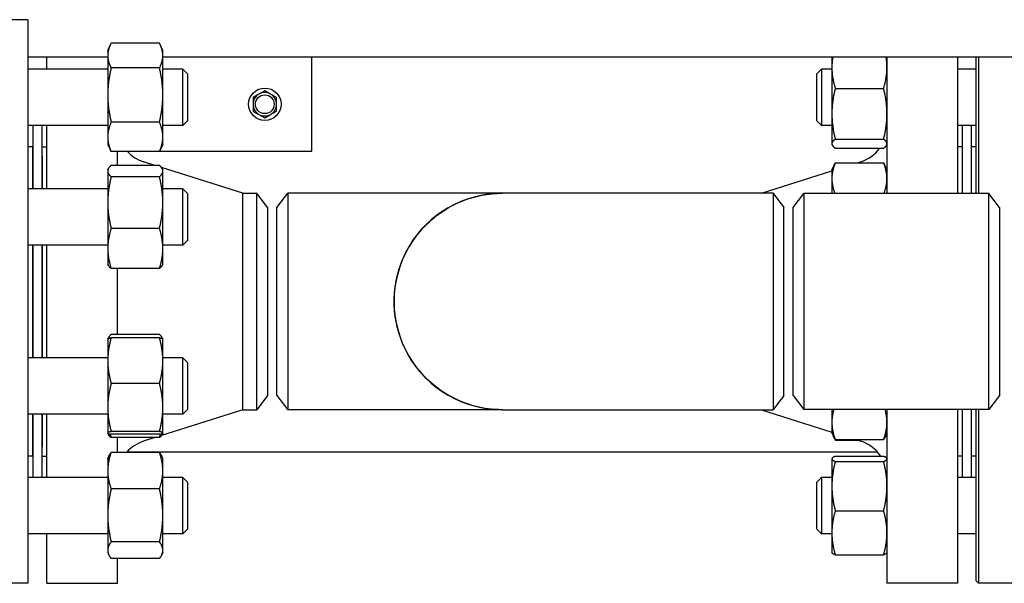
# Model space of a CAD drawing. Header units: inches. Extents: x 24 to 1128, y -69 to 748.
# Tile 614 of 656: x 591.49 to 604.6, y 682.92 to 690.42. Entities that reach past the tile are written whole.
import ezdxf

# ---------------------------------------------------------------- set-up
doc = ezdxf.new("R2010")
doc.units = ezdxf.units.IN
doc.header["$LTSCALE"] = 32
doc.header["$MEASUREMENT"] = 0
doc.layers.add('Visible (ANSI)', color=7, linetype='Continuous', lineweight=30)

msp = doc.modelspace()

# ---------------------------------------------------------------- linework, layer by layer
at = {"layer": 'Visible (ANSI)'}
for p, q in [((591.59563, 690.41853), (590.65563, 690.41853)), ((591.59563, 690.41853), (591.59563, 682.91853)), ((592.65763, 690.00974), (592.69369, 690.08705)), ((593.34655, 690.10552), (592.70272, 690.10552)), ((593.39163, 690.00974), (593.35558, 690.08705)), ((592.65763, 689.91853), (591.59563, 689.91853)), ((591.84563, 689.75974), (591.84563, 689.91853)), ((592.65763, 690.00974), (592.65763, 689.94093)), ((592.65763, 689.94093), (592.65763, 689.41595)), ((593.39163, 689.94093), (593.39163, 690.00974)), ((593.39163, 689.41595), (593.39163, 689.94093)), ((605.92663, 689.91853), (593.39163, 689.91853)), ((595.37438, 688.66853), (595.37438, 689.91853)), ((602.30163, 689.91853), (602.30163, 689.78323)), ((603.03563, 689.91853), (603.03563, 688.10603)), ((603.97563, 689.91853), (603.97563, 688.10603)), ((604.22313, 688.10603), (604.22313, 689.91853)), ((604.25438, 689.91853), (604.25438, 688.10603)), ((592.65763, 689.75974), (591.59563, 689.75974)), ((593.34655, 689.77634), (592.70272, 689.77634)), ((593.65813, 689.75974), (593.39163, 689.75974)), ((593.65813, 689.00974), (593.65813, 689.75974)), ((593.72063, 689.69724), (593.65813, 689.75974)), ((602.10063, 689.69724), (602.16313, 689.75974)), ((602.16313, 689.75974), (602.16313, 689.00974)), ((602.30163, 689.75974), (602.16313, 689.75974)), ((602.30163, 689.78323), (602.30163, 689.16701)), ((604.22313, 689.75974), (603.97563, 689.75974)), ((593.72063, 689.69724), (593.72063, 689.07224)), ((602.10063, 689.07224), (602.10063, 689.69724)), ((602.34672, 689.50525), (602.99055, 689.50525)), ((592.65763, 689.41595), (592.65763, 688.85975)), ((593.39163, 688.85975), (593.39163, 689.41595)), ((594.67138, 689.42863), (594.59338, 689.3836)), ((594.59338, 689.3836), (594.59338, 689.29353)), ((594.74938, 689.47366), (594.67138, 689.42863)), ((594.82738, 689.42863), (594.74938, 689.47366)), ((594.90538, 689.3836), (594.82738, 689.42863)), ((594.90538, 689.29353), (594.90538, 689.3836)), ((594.59338, 689.29353), (594.59338, 689.20346)), ((594.90538, 689.20346), (594.90538, 689.29353)), ((594.59338, 689.20346), (594.67138, 689.15843)), ((594.67138, 689.15843), (594.74938, 689.1134)), ((594.74938, 689.1134), (594.82738, 689.15843)), ((594.82738, 689.15843), (594.90538, 689.20346)), ((602.30163, 689.16701), (602.30163, 688.76851)), ((592.65763, 689.00974), (591.59563, 689.00974)), ((591.66063, 689.00974), (591.66063, 688.16862)), ((591.78063, 689.00974), (591.78063, 688.16862)), ((591.84563, 688.16862), (591.84563, 689.00974)), ((593.34655, 689.05555), (592.70272, 689.05555)), ((593.65813, 689.00974), (593.39163, 689.00974)), ((593.72063, 689.07224), (593.65813, 689.00974)), ((602.10063, 689.07224), (602.16313, 689.00974)), ((602.30163, 689.00974), (602.16313, 689.00974)), ((604.22313, 689.00974), (603.97563, 689.00974)), ((604.04063, 688.10603), (604.04063, 689.00974)), ((604.16063, 688.10603), (604.16063, 689.00974)), ((592.65763, 688.85975), (592.65763, 688.75974)), ((593.39163, 688.75974), (593.39163, 688.85975)), ((591.65563, 688.72853), (591.59563, 688.72853)), ((591.65563, 688.72853), (591.65563, 688.16862)), ((591.78563, 688.60853), (591.78563, 688.72853)), ((591.78563, 688.72853), (591.84563, 688.72853)), ((592.65763, 688.75974), (592.69369, 688.68242)), ((593.39163, 688.75974), (593.35558, 688.68242)), ((602.30163, 688.76851), (602.30163, 688.75974)), ((602.30163, 688.75974), (602.30578, 688.75084)), ((602.34672, 688.82877), (602.99055, 688.82877)), ((602.34672, 688.70826), (602.99055, 688.70826)), ((603.03563, 688.75974), (603.03148, 688.75084)), ((604.03563, 688.72853), (603.97563, 688.72853)), ((604.03563, 688.72853), (604.03563, 688.10603)), ((604.22313, 688.72853), (604.16063, 688.72853)), ((591.65563, 688.66853), (591.66063, 688.66853)), ((591.66063, 688.60853), (591.65563, 688.60853)), ((591.78063, 688.66853), (591.78563, 688.66853)), ((591.78563, 688.60853), (591.78063, 688.60853)), ((591.78563, 688.60853), (591.78563, 688.16862)), ((593.34655, 688.66395), (592.70272, 688.66395)), ((592.78563, 688.48052), (592.78563, 688.66395)), ((593.34886, 688.66853), (595.37438, 688.66853)), ((604.03563, 688.60853), (604.04063, 688.60853)), ((593.34655, 688.48052), (592.70272, 688.48052)), ((593.28451, 688.48052), (593.13466, 688.52798)), ((594.45897, 688.10853), (593.37289, 688.45253)), ((602.30163, 688.41862), (602.33076, 688.48108)), ((602.34672, 688.51212), (602.99055, 688.51212)), ((602.63652, 688.51212), (602.68661, 688.52798)), ((603.03563, 688.41862), (603.00651, 688.48108)), ((592.65763, 688.41862), (592.6643, 688.43291)), ((592.65763, 688.41862), (592.65763, 688.40465)), ((592.65763, 688.40465), (592.65763, 687.98533)), ((593.34655, 688.32878), (592.70272, 688.32878)), ((593.39163, 688.41862), (593.38497, 688.43291)), ((593.39163, 688.40465), (593.39163, 688.41862)), ((593.39163, 687.98533), (593.39163, 688.40465)), ((601.3623, 688.10853), (602.30163, 688.40605)), ((602.30163, 688.41862), (602.30163, 688.30315)), ((602.30163, 688.30315), (602.30163, 688.10603)), ((592.65763, 688.16862), (591.59563, 688.16862)), ((593.65813, 688.16862), (593.39163, 688.16862)), ((593.65813, 687.41862), (593.65813, 688.16862)), ((593.72063, 688.10612), (593.65813, 688.16862)), ((593.72063, 688.10612), (593.72063, 687.48112)), ((594.45897, 685.22853), (594.45897, 688.10853)), ((594.45897, 688.10853), (594.64176, 688.10853)), ((594.64176, 685.22853), (594.64176, 688.10853)), ((594.78563, 687.92103), (594.64176, 688.10853)), ((594.91063, 687.92103), (595.05451, 688.10853)), ((595.05451, 688.10853), (595.05451, 685.22853)), ((597.91334, 688.10853), (595.05451, 688.10853)), ((601.51824, 688.10853), (597.91334, 688.10853)), ((601.78563, 687.91853), (601.92951, 688.10603)), ((601.92951, 688.10603), (601.92951, 685.23103)), ((604.39176, 688.10603), (601.92951, 688.10603)), ((604.39176, 685.23103), (604.39176, 688.10603)), ((604.53563, 687.91853), (604.39176, 688.10603)), ((592.65763, 687.98533), (592.65763, 687.3743)), ((593.39163, 687.3743), (593.39163, 687.98533)), ((594.78563, 687.92103), (594.78563, 685.41603)), ((594.91063, 685.41603), (594.91063, 687.92103)), ((601.66063, 685.41607), (601.66063, 687.92101)), ((601.78563, 685.41853), (601.78563, 687.91853)), ((604.53563, 687.91853), (604.53563, 685.41853)), ((593.34655, 687.64188), (592.70272, 687.64188)), ((592.65763, 687.41862), (591.59563, 687.41862)), ((591.65563, 687.41862), (591.65563, 685.91844)), ((591.66063, 687.41862), (591.66063, 685.91844)), ((591.78063, 687.41862), (591.78063, 685.91844)), ((591.78563, 687.41862), (591.78563, 685.91844)), ((591.84563, 685.91844), (591.84563, 687.41862)), ((593.65813, 687.41862), (593.39163, 687.41862)), ((593.72063, 687.48112), (593.65813, 687.41862)), ((592.65763, 687.3743), (592.65763, 687.16862)), ((593.39163, 687.16862), (593.39163, 687.3743)), ((592.65763, 687.16862), (592.6643, 687.15433)), ((593.39163, 687.16862), (593.38497, 687.15433)), ((593.34655, 687.10672), (592.70272, 687.10672)), ((592.78563, 686.23034), (592.78563, 687.10672)), ((593.34655, 686.23034), (592.70272, 686.23034)), ((592.65763, 686.16844), (592.658, 686.16922)), ((592.65763, 686.16844), (592.65763, 685.88258)), ((592.658, 686.16922), (592.6643, 686.18273)), ((593.34655, 686.18568), (592.70272, 686.18568)), ((593.39127, 686.16922), (593.38497, 686.18273)), ((593.39163, 686.16844), (593.39127, 686.16922)), ((593.39163, 685.88258), (593.39163, 686.16844)), ((592.65763, 685.91844), (591.59563, 685.91844)), ((592.65763, 685.88258), (592.65763, 685.25836)), ((593.65813, 685.91844), (593.39163, 685.91844)), ((593.39163, 685.25836), (593.39163, 685.88258)), ((593.65813, 685.16844), (593.65813, 685.91844)), ((593.72063, 685.85594), (593.65813, 685.91844)), ((593.72063, 685.85594), (593.72063, 685.23094)), ((593.34655, 685.57948), (592.70272, 685.57948)), ((594.78563, 685.41603), (594.64176, 685.22853)), ((594.91063, 685.41603), (595.05451, 685.22853)), ((601.78563, 685.41853), (601.92951, 685.23103)), ((604.53563, 685.41853), (604.39176, 685.23103)), ((592.65763, 685.16844), (591.59563, 685.16844)), ((591.65563, 685.16844), (591.65563, 684.60853)), ((591.66063, 685.16844), (591.66063, 684.32732)), ((591.78063, 685.16844), (591.78063, 684.32732)), ((591.78563, 685.16844), (591.78563, 684.72853)), ((591.84563, 684.32732), (591.84563, 685.16844)), ((592.65763, 685.25836), (592.65763, 684.91922)), ((594.45897, 685.22853), (593.37289, 684.88453)), ((593.39163, 684.91922), (593.39163, 685.25836)), ((593.65813, 685.16844), (593.39163, 685.16844)), ((593.72063, 685.23094), (593.65813, 685.16844)), ((594.45897, 685.22853), (594.64176, 685.22853)), ((597.91334, 685.22853), (595.05451, 685.22853)), ((597.91334, 685.22853), (601.51824, 685.22853)), ((601.3623, 685.22853), (602.30163, 684.93101)), ((604.39176, 685.23103), (601.92951, 685.23103)), ((602.30163, 685.23103), (602.30163, 685.06196)), ((603.03563, 685.23103), (603.03563, 682.91853)), ((603.97563, 685.23103), (603.97563, 682.91853)), ((604.03563, 685.23103), (604.03563, 684.60853)), ((604.04063, 684.32732), (604.04063, 685.23103)), ((604.16063, 684.32732), (604.16063, 685.23103)), ((604.22313, 682.94978), (604.22313, 685.23103)), ((604.25438, 685.23103), (604.25438, 682.91853)), ((602.30163, 685.06196), (602.30163, 684.91844)), ((592.65763, 684.91922), (592.65763, 684.91844)), ((592.65763, 684.91844), (592.658, 684.91766)), ((592.658, 684.91766), (592.6643, 684.90415)), ((593.34655, 684.93724), (592.70272, 684.93724)), ((593.34655, 684.9012), (592.70272, 684.9012)), ((593.39127, 684.91766), (593.38497, 684.90415)), ((593.39163, 684.91844), (593.39127, 684.91766)), ((593.39163, 684.91844), (593.39163, 684.91922)), ((602.30163, 684.91844), (602.32111, 684.87667)), ((603.03563, 684.91844), (603.01616, 684.87667)), ((593.34655, 684.85654), (592.70272, 684.85654)), ((592.78563, 684.65788), (592.78563, 684.85654)), ((593.28451, 684.85654), (593.13466, 684.80908)), ((602.32111, 684.87667), (602.33076, 684.85598)), ((602.34672, 684.83189), (602.99055, 684.83189)), ((602.34672, 684.82494), (602.63652, 684.82494)), ((602.6146, 684.83189), (602.68661, 684.80908)), ((591.66063, 684.72853), (591.65563, 684.72853)), ((591.65563, 684.66853), (591.66063, 684.66853)), ((591.78563, 684.72853), (591.78063, 684.72853)), ((591.78063, 684.66853), (591.78563, 684.66853)), ((591.78563, 684.60853), (591.78563, 684.72853)), ((593.34655, 684.65788), (592.70272, 684.65788)), ((592.91546, 684.66853), (602.9058, 684.66853)), ((604.03563, 684.72853), (604.04063, 684.72853)), ((604.03563, 684.66853), (604.04063, 684.66853)), ((591.65563, 684.60853), (591.59563, 684.60853)), ((591.78563, 684.60853), (591.84563, 684.60853)), ((592.65763, 684.57732), (592.67239, 684.60898)), ((592.65763, 684.57732), (592.65763, 684.41578)), ((593.39163, 684.57732), (593.37687, 684.60898)), ((593.39163, 684.41578), (593.39163, 684.57732)), ((602.30163, 684.57732), (602.30293, 684.5801)), ((602.30163, 684.57732), (602.30163, 684.57456)), ((602.30163, 684.57456), (602.30163, 684.21262)), ((602.34672, 684.60844), (602.99055, 684.60844)), ((602.34672, 684.54068), (602.99055, 684.54068)), ((603.03563, 684.57732), (603.03434, 684.5801)), ((604.03563, 684.60853), (603.97563, 684.60853)), ((604.22313, 684.60853), (604.16063, 684.60853)), ((592.65763, 684.41578), (592.65763, 683.82091)), ((593.39163, 683.82091), (593.39163, 684.41578)), ((592.65763, 684.32732), (591.59563, 684.32732)), ((593.65813, 684.32732), (593.39163, 684.32732)), ((593.65813, 683.57732), (593.65813, 684.32732)), ((593.72063, 684.26482), (593.65813, 684.32732)), ((593.72063, 684.26482), (593.72063, 683.63982)), ((602.10063, 684.26482), (602.16313, 684.32732)), ((602.10063, 683.63982), (602.10063, 684.26482)), ((602.16313, 684.32732), (602.16313, 683.57732)), ((602.30163, 684.32732), (602.16313, 684.32732)), ((604.22313, 684.32732), (603.97563, 684.32732)), ((593.34655, 684.17369), (592.70272, 684.17369)), ((602.30163, 684.21262), (602.30163, 683.59038)), ((602.34672, 683.88456), (602.99055, 683.88456)), ((592.65763, 683.82091), (592.65763, 683.35745)), ((593.39163, 683.35745), (593.39163, 683.82091)), ((593.72063, 683.63982), (593.65813, 683.57732)), ((602.10063, 683.63982), (602.16313, 683.57732)), ((602.30163, 683.59038), (602.30163, 683.32732)), ((592.65763, 683.57732), (591.59563, 683.57732)), ((591.84563, 682.91853), (591.84563, 683.57732)), ((593.34655, 683.46813), (592.70272, 683.46813)), ((593.65813, 683.57732), (593.39163, 683.57732)), ((602.30163, 683.57732), (602.16313, 683.57732)), ((604.22313, 683.57732), (603.97563, 683.57732)), ((592.65763, 683.35745), (592.65763, 683.32732)), ((592.65763, 683.32732), (592.67239, 683.29567)), ((593.39163, 683.32732), (593.37687, 683.29567)), ((593.39163, 683.32732), (593.39163, 683.35745)), ((602.30163, 683.32732), (602.30293, 683.32455)), ((603.03563, 683.32732), (603.03434, 683.32455)), ((593.34655, 683.24677), (592.70272, 683.24677)), ((592.78563, 682.91853), (592.78563, 683.24677)), ((602.34672, 683.2962), (602.99055, 683.2962)), ((604.22313, 682.94978), (604.25438, 682.91853)), ((591.59563, 682.91853), (590.65563, 682.91853)), ((591.84563, 682.91853), (592.78563, 682.91853)), ((603.97563, 682.91853), (603.03563, 682.91853)), ((605.16063, 682.91853), (604.25438, 682.91853))]:
    msp.add_line(p, q, dxfattribs=at)
for radius in [0.216, 0.1248]:
    msp.add_circle((594.74938, 689.29353), radius, dxfattribs=at)
for centre, radius, start, end in [((594.74938, 689.29353), 0.156, 120, 180), ((594.74938, 689.29353), 0.156, 60, 120), ((594.74938, 689.29353), 0.156, 0, 60), ((594.74938, 689.29353), 0.156, 180, 240), ((594.74938, 689.29353), 0.156, 300, 0), ((594.74938, 689.29353), 0.156, 240, 300), ((602.53563, 689.00464), 0.5, 287.574716, 323.645749), ((593.28563, 689.00464), 0.5, 222.952477, 252.425284), ((597.91063, 686.66853), 1.44, 89.94622, 270.05378), ((593.28563, 684.33242), 0.5, 107.574716, 139.388554), ((602.53563, 684.33242), 0.5, 33.50812, 72.425284)]:
    msp.add_arc(centre, radius, start, end, dxfattribs=at)
for points, weights in [([(592.70272, 690.10552), (592.65763, 690.01732), (592.65763, 689.94093)], [1, 1.0379548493, 1]), ([(593.39163, 689.94093), (593.39163, 690.01732), (593.34655, 690.10552)], [1, 1.0379548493, 1]), ([(592.65763, 689.94093), (592.65763, 689.86454), (592.70272, 689.77634)], [1, 1.0379548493, 1]), ([(593.34655, 689.77634), (593.39163, 689.86454), (593.39163, 689.94093)], [1, 1.0379548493, 1]), ([(602.31292, 689.91853), (602.30163, 689.84959), (602.30163, 689.78323)], [1.0189754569, 1.01917066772, 1]), ([(603.03563, 689.78323), (603.03563, 689.84959), (603.02434, 689.91853)], [1, 1.01917066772, 1.0189754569]), ([(592.70272, 689.77634), (592.65763, 689.58321), (592.65763, 689.41595)], [1, 1.0379548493, 1]), ([(593.39163, 689.41595), (593.39163, 689.58321), (593.34655, 689.77634)], [1, 1.0379548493, 1]), ([(602.30163, 689.78323), (602.30163, 689.65422), (602.34672, 689.50525)], [1, 1.0379548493, 1]), ([(602.99055, 689.50525), (603.03563, 689.65422), (603.03563, 689.78323)], [1, 1.0379548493, 1]), ([(602.34672, 689.50525), (602.30163, 689.32398), (602.30163, 689.16701)], [1, 1.0379548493, 1]), ([(603.03563, 689.16701), (603.03563, 689.32398), (602.99055, 689.50525)], [1, 1.0379548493, 1]), ([(592.65763, 689.41595), (592.65763, 689.24869), (592.70272, 689.05555)], [1, 1.0379548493, 1]), ([(593.34655, 689.05555), (593.39163, 689.24869), (593.39163, 689.41595)], [1, 1.0379548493, 1]), ([(602.30163, 689.16701), (602.30163, 689.01003), (602.34672, 688.82877)], [1, 1.0379548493, 1]), ([(602.99055, 688.82877), (603.03563, 689.01003), (603.03563, 689.16701)], [1, 1.0379548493, 1]), ([(592.70272, 689.05555), (592.65763, 688.95062), (592.65763, 688.85975)], [1, 1.0379548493, 1]), ([(593.39163, 688.85975), (593.39163, 688.95062), (593.34655, 689.05555)], [1, 1.0379548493, 1]), ([(592.65763, 688.85975), (592.65763, 688.76888), (592.70272, 688.66395)], [1, 1.0379548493, 1]), ([(593.34655, 688.66395), (593.39163, 688.76888), (593.39163, 688.85975)], [1, 1.0379548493, 1]), ([(602.34672, 688.82877), (602.30163, 688.79648), (602.30163, 688.76851)], [1, 1.0379548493, 1]), ([(602.30163, 688.76851), (602.30163, 688.74055), (602.34672, 688.70826)], [1, 1.0379548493, 1]), ([(603.03563, 688.76851), (603.03563, 688.79648), (602.99055, 688.82877)], [1, 1.0379548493, 1]), ([(602.99055, 688.70826), (603.03563, 688.74055), (603.03563, 688.76851)], [1, 1.0379548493, 1]), ([(592.70272, 688.66395), (592.69793, 688.67331), (592.69369, 688.68242)], [1, 1.00389611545, 1.00699234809]), ([(593.35558, 688.68242), (593.35133, 688.67331), (593.34655, 688.66395)], [1.00699234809, 1.00389611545, 1]), ([(592.70272, 688.48052), (592.65763, 688.43986), (592.65763, 688.40465)], [1, 1.0379548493, 1]), ([(593.39163, 688.40465), (593.39163, 688.43986), (593.34655, 688.48052)], [1, 1.0379548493, 1]), ([(602.34672, 688.51212), (602.30163, 688.40013), (602.30163, 688.30315)], [1, 1.0379548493, 1]), ([(602.33076, 688.48108), (602.33782, 688.49622), (602.34672, 688.51212)], [1.01175569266, 1.00727059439, 1]), ([(603.03563, 688.30315), (603.03563, 688.40013), (602.99055, 688.51212)], [1, 1.0379548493, 1]), ([(602.99055, 688.51212), (602.99945, 688.49622), (603.00651, 688.48108)], [1, 1.00727059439, 1.01175569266]), ([(592.65763, 688.40465), (592.65763, 688.36944), (592.70272, 688.32878)], [1, 1.0379548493, 1]), ([(592.70272, 688.32878), (592.65763, 688.14472), (592.65763, 687.98533)], [1, 1.0379548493, 1]), ([(593.34655, 688.32878), (593.39163, 688.36944), (593.39163, 688.40465)], [1, 1.0379548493, 1]), ([(593.39163, 687.98533), (593.39163, 688.14472), (593.34655, 688.32878)], [1, 1.0379548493, 1]), ([(602.30163, 688.30315), (602.30163, 688.21098), (602.34205, 688.10603)], [1, 1.03600393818, 1.00370126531]), ([(602.99521, 688.10603), (603.03563, 688.21098), (603.03563, 688.30315)], [1.00370126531, 1.03600393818, 1]), ([(592.65763, 687.98533), (592.65763, 687.82593), (592.70272, 687.64188)], [1, 1.0379548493, 1]), ([(593.34655, 687.64188), (593.39163, 687.82593), (593.39163, 687.98533)], [1, 1.0379548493, 1]), ([(592.70272, 687.64188), (592.65763, 687.49848), (592.65763, 687.3743)], [1, 1.0379548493, 1]), ([(593.39163, 687.3743), (593.39163, 687.49848), (593.34655, 687.64188)], [1, 1.0379548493, 1]), ([(592.65763, 687.3743), (592.65763, 687.25011), (592.70272, 687.10672)], [1, 1.0379548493, 1]), ([(593.34655, 687.10672), (593.39163, 687.25011), (593.39163, 687.3743)], [1, 1.0379548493, 1]), ([(592.70272, 687.10672), (592.67473, 687.13196), (592.6643, 687.15433)], [1, 1.02323189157, 1.01802363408]), ([(593.38497, 687.15433), (593.37454, 687.13196), (593.34655, 687.10672)], [1.01802363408, 1.02323189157, 1]), ([(592.70272, 686.23034), (592.66805, 686.19908), (592.66015, 686.17177)], [1, 1.02892942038, 1.01375847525]), ([(593.38912, 686.17177), (593.38121, 686.19908), (593.34655, 686.23034)], [1.01375847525, 1.02892942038, 1]), ([(592.70272, 686.18568), (592.65763, 686.02325), (592.65763, 685.88258)], [1, 1.0379548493, 1]), ([(592.658, 686.16922), (592.66156, 686.17686), (592.70272, 686.18568)], [1.00622561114, 1.03453366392, 1]), ([(593.39163, 685.88258), (593.39163, 686.02325), (593.34655, 686.18568)], [1, 1.0379548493, 1]), ([(593.34655, 686.18568), (593.3877, 686.17686), (593.39127, 686.16922)], [1, 1.03453366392, 1.00622561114]), ([(592.65763, 685.88258), (592.65763, 685.74191), (592.70272, 685.57948)], [1, 1.0379548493, 1]), ([(593.34655, 685.57948), (593.39163, 685.74191), (593.39163, 685.88258)], [1, 1.0379548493, 1]), ([(592.70272, 685.57948), (592.65763, 685.40739), (592.65763, 685.25836)], [1, 1.0379548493, 1]), ([(593.39163, 685.25836), (593.39163, 685.40739), (593.34655, 685.57948)], [1, 1.0379548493, 1]), ([(592.65763, 685.25836), (592.65763, 685.10933), (592.70272, 684.93724)], [1, 1.0379548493, 1]), ([(593.34655, 684.93724), (593.39163, 685.10933), (593.39163, 685.25836)], [1, 1.0379548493, 1]), ([(602.32678, 685.23103), (602.30163, 685.143), (602.30163, 685.06196)], [1.01415327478, 1.02854559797, 1]), ([(603.03563, 685.06196), (603.03563, 685.143), (603.01049, 685.23103)], [1, 1.02854559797, 1.01415327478]), ([(602.30163, 685.06196), (602.30163, 684.95518), (602.34672, 684.83189)], [1, 1.0379548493, 1]), ([(602.99055, 684.83189), (603.03563, 684.95518), (603.03563, 685.06196)], [1, 1.0379548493, 1]), ([(592.70272, 684.93724), (592.65763, 684.92758), (592.65763, 684.91922)], [1, 1.0379548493, 1]), ([(592.65763, 684.91922), (592.65763, 684.91086), (592.70272, 684.9012)], [1, 1.0379548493, 1]), ([(592.70272, 684.85654), (592.67473, 684.88179), (592.6643, 684.90415)], [1, 1.02323189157, 1.01802363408]), ([(592.68872, 684.90443), (592.69503, 684.88099), (592.70272, 684.85654)], [1.01047429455, 1.00627437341, 1]), ([(593.39163, 684.91922), (593.39163, 684.92758), (593.34655, 684.93724)], [1, 1.0379548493, 1]), ([(593.34655, 684.9012), (593.39163, 684.91086), (593.39163, 684.91922)], [1, 1.0379548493, 1]), ([(593.34655, 684.85654), (593.35423, 684.88099), (593.36055, 684.90443)], [1, 1.00627437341, 1.01047429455]), ([(593.38497, 684.90415), (593.37454, 684.88179), (593.34655, 684.85654)], [1.01802363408, 1.02323189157, 1]), ([(602.34672, 684.83189), (602.33114, 684.85516), (602.32111, 684.87667)], [1, 1.01279805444, 1.01696531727]), ([(602.32565, 684.86741), (602.33445, 684.84686), (602.34672, 684.82494)], [1.01477953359, 1.01005189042, 1]), ([(603.01616, 684.87667), (603.00613, 684.85516), (602.99055, 684.83189)], [1.01696531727, 1.01279805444, 1]), ([(592.70272, 684.65788), (592.65763, 684.52814), (592.65763, 684.41578)], [1, 1.0379548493, 1]), ([(592.67239, 684.60898), (592.68326, 684.63227), (592.70272, 684.65788)], [1.01852218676, 1.01603816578, 1]), ([(593.39163, 684.41578), (593.39163, 684.52814), (593.34655, 684.65788)], [1, 1.0379548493, 1]), ([(593.34655, 684.65788), (593.36601, 684.63227), (593.37687, 684.60898)], [1, 1.01603816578, 1.01852218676]), ([(602.34672, 684.60844), (602.30163, 684.59029), (602.30163, 684.57456)], [1, 1.0379548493, 1]), ([(602.30163, 684.57456), (602.30163, 684.55884), (602.34672, 684.54068)], [1, 1.0379548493, 1]), ([(602.34672, 684.54068), (602.30163, 684.36488), (602.30163, 684.21262)], [1, 1.0379548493, 1]), ([(603.03563, 684.57456), (603.03563, 684.59029), (602.99055, 684.60844)], [1, 1.0379548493, 1]), ([(602.99055, 684.54068), (603.03563, 684.55884), (603.03563, 684.57456)], [1, 1.0379548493, 1]), ([(603.03563, 684.21262), (603.03563, 684.36488), (602.99055, 684.54068)], [1, 1.0379548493, 1]), ([(592.65763, 684.41578), (592.65763, 684.30343), (592.70272, 684.17369)], [1, 1.0379548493, 1]), ([(593.34655, 684.17369), (593.39163, 684.30343), (593.39163, 684.41578)], [1, 1.0379548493, 1]), ([(592.70272, 684.17369), (592.65763, 683.98464), (592.65763, 683.82091)], [1, 1.0379548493, 1]), ([(593.39163, 683.82091), (593.39163, 683.98464), (593.34655, 684.17369)], [1, 1.0379548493, 1]), ([(602.30163, 684.21262), (602.30163, 684.06037), (602.34672, 683.88456)], [1, 1.0379548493, 1]), ([(602.99055, 683.88456), (603.03563, 684.06037), (603.03563, 684.21262)], [1, 1.0379548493, 1]), ([(602.34672, 683.88456), (602.30163, 683.72691), (602.30163, 683.59038)], [1, 1.0379548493, 1]), ([(603.03563, 683.59038), (603.03563, 683.72691), (602.99055, 683.88456)], [1, 1.0379548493, 1]), ([(592.65763, 683.82091), (592.65763, 683.65719), (592.70272, 683.46813)], [1, 1.0379548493, 1]), ([(593.34655, 683.46813), (593.39163, 683.65719), (593.39163, 683.82091)], [1, 1.0379548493, 1]), ([(602.30163, 683.59038), (602.30163, 683.45385), (602.34672, 683.2962)], [1, 1.0379548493, 1]), ([(602.99055, 683.2962), (603.03563, 683.45385), (603.03563, 683.59038)], [1, 1.0379548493, 1]), ([(592.70272, 683.46813), (592.65763, 683.40882), (592.65763, 683.35745)], [1, 1.0379548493, 1]), ([(593.39163, 683.35745), (593.39163, 683.40882), (593.34655, 683.46813)], [1, 1.0379548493, 1]), ([(592.65763, 683.35745), (592.65763, 683.30608), (592.70272, 683.24677)], [1, 1.0379548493, 1]), ([(593.34655, 683.24677), (593.39163, 683.30608), (593.39163, 683.35745)], [1, 1.0379548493, 1]), ([(602.34672, 683.2962), (602.30908, 683.31136), (602.30293, 683.32455)], [1, 1.0314924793, 1.01072411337]), ([(603.03434, 683.32455), (603.02819, 683.31136), (602.99055, 683.2962)], [1.01072411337, 1.0314924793, 1])]:
    msp.add_rational_spline(points, weights, degree=2, dxfattribs=at)
for points, knots in [([(597.91333, 685.22858), (597.87789, 685.22855), (597.84244, 685.22984), (597.59032, 685.24846), (597.37745, 685.3143), (597.00163, 685.5325), (596.83895, 685.68477), (596.59752, 686.04369), (596.51818, 686.24958), (596.45655, 686.67601), (596.47446, 686.89629), (596.60311, 687.30379), (596.71205, 687.49129), (597.0003, 687.80257), (597.17965, 687.92595), (597.54695, 688.07318), (597.73009, 688.10843), (597.91334, 688.10851)], [-1.57267427, -1.57267427, -1.57267427, -1.57267427, -1.49882494, -1.49882494, -1.04590561, -1.04590561, -0.59274122, -0.59274122, -0.1436733, -0.1436733, 0.30609723, 0.30609723, 0.74775686, 0.74775686, 1.1908901, 1.1908901, 1.57267427, 1.57267427, 1.57267427, 1.57267427]), ([(601.51824, 688.10851), (601.51824, 688.10843), (601.51825, 688.07318), (601.51825, 687.92595), (601.51825, 687.80257), (601.51825, 687.49129), (601.51826, 687.30379), (601.51826, 686.89629), (601.51826, 686.67601), (601.51826, 686.24958), (601.51826, 686.04369), (601.51825, 685.68477), (601.51825, 685.5325), (601.51825, 685.3143), (601.51825, 685.24846), (601.51824, 685.22984), (601.51824, 685.22855), (601.51824, 685.22858)], [-1.57267431, -1.57267431, -1.57267431, -1.57267431, -1.1908901, -1.1908901, -0.74775686, -0.74775686, -0.30609723, -0.30609723, 0.1436733, 0.1436733, 0.59274122, 0.59274122, 1.04590561, 1.04590561, 1.49882494, 1.49882494, 1.57267431, 1.57267431, 1.57267431, 1.57267431])]:
    msp.add_open_spline(points, degree=3, knots=knots, dxfattribs=at)
for points in [[(601.51824, 688.10853), (601.56571, 688.04603), (601.61317, 687.98353), (601.66063, 687.92103)], [(601.66063, 685.41603), (601.61317, 685.35353), (601.56571, 685.29103), (601.51824, 685.22853)]]:
    msp.add_open_spline(points, degree=3, dxfattribs=at)

doc.saveas('drawing.dxf')
